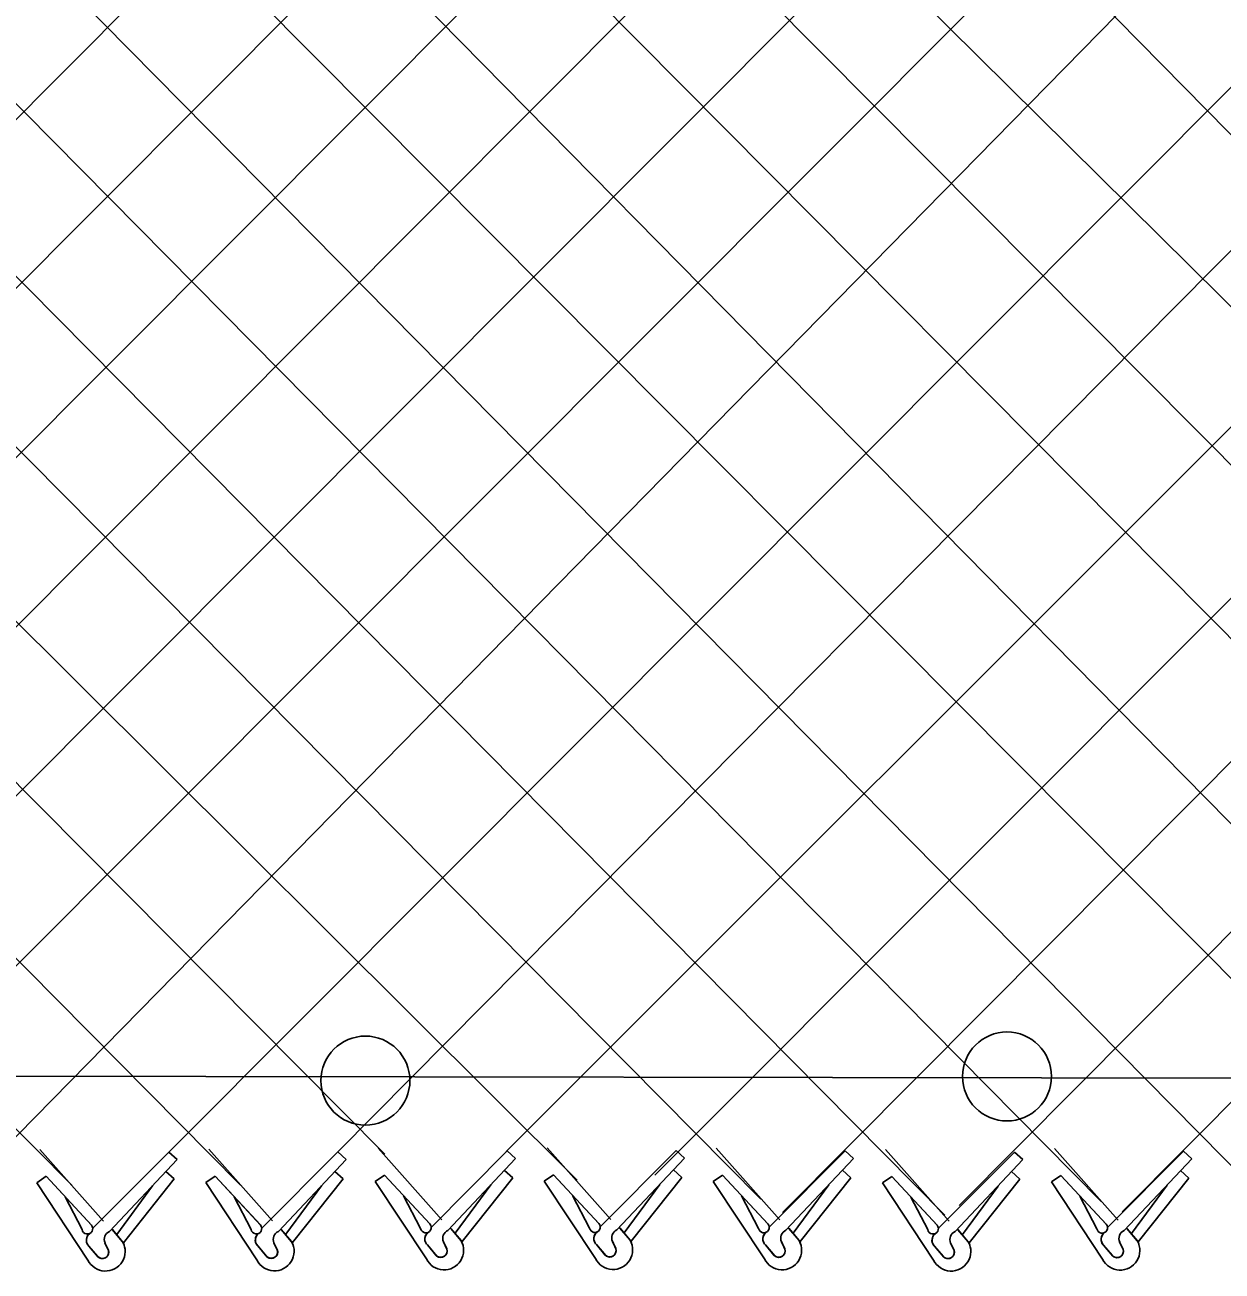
# Model space of a CAD drawing. Extents: x 0 to 2.85, y -0.1 to 1.83.
# Drawn here: x 0.9676 to 1.0246, y 0.8087 to 0.868 of the extents above; entities that cross this region are included whole.
import ezdxf

# ---------------------------------------------------------------- set-up
doc = ezdxf.new("R2010")
doc.units = 0
doc.layers.add('sb_Chainlink Fence', color=7, linetype='Continuous')
doc.layers.add('sb_Existing Structural Steel', color=7, linetype='Continuous')

msp = doc.modelspace()

# ---------------------------------------------------------------- linework, layer by layer
at = {"layer": 'sb_Chainlink Fence'}
for p, q in [((0.8815435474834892, 0.9248578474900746), (0.9938815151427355, 0.8129923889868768)), ((0.9539706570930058, 0.9249798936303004), (1.06732227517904, 0.8127514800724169)), ((0.9651592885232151, 0.9236421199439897), (1.075963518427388, 0.8110782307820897)), ((0.966365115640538, 0.8142821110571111), (1.0725047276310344, 0.9224273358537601)), ((0.9265757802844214, 0.9216382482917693), (1.0350391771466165, 0.8125684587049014)), ((0.9347559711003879, 0.921652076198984), (1.042953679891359, 0.8117716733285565)), ((0.9428094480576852, 0.9216734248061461), (1.0514938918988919, 0.8121426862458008)), ((0.9508635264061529, 0.9217317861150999), (1.0580146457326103, 0.8138856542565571)), ((1.0036775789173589, 0.8114386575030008), (1.1136099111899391, 0.9220441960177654)), ((1.0120920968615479, 0.8117716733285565), (1.1216641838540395, 0.9220608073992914)), ((1.0198572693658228, 0.8114728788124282), (1.1297265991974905, 0.9221203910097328)), ((0.8621087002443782, 0.9213968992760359), (0.9697955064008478, 0.8127450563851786)), ((0.870165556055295, 0.9213939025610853), (0.9778483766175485, 0.8127507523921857)), ((0.8782183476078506, 0.9214299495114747), (0.9847225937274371, 0.8142274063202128)), ((0.8943500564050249, 0.9214454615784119), (1.0026422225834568, 0.8120760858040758)), ((0.9024041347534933, 0.9215038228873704), (1.0114029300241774, 0.8113191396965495)), ((0.9104661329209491, 0.9216051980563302), (1.018861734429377, 0.811970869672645)), ((0.9185229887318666, 0.9216022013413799), (1.0267264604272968, 0.811970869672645)), ((0.9824747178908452, 0.8143325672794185), (1.0887399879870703, 0.921578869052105)), ((0.921785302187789, 0.8180240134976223), (1.0242909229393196, 0.9208821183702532)), ((0.9261129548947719, 0.8143268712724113), (1.03234519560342, 0.9208987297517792)), ((0.934165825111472, 0.8143325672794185), (1.0404076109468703, 0.9209583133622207)), ((0.9421949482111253, 0.8143379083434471), (1.0484643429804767, 0.9209135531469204)), ((0.9502484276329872, 0.8143583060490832), (1.0565172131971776, 0.9209078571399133)), ((0.9583027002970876, 0.8143416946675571), (1.0645953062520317, 0.9208601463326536)), ((0.9744218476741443, 0.8143268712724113), (1.080703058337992, 0.9208563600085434)), ((0.9904966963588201, 0.8143469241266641), (1.0943020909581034, 0.918097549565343)), ((0.9975849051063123, 0.8132314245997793), (1.0989868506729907, 0.9147212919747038)), ((0.9682778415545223, 0.8144538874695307), (0.9713131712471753, 0.8110362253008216)), ((0.9707944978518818, 0.8106841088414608), (0.9744218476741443, 0.8143268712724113)), ((0.9748176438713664, 0.8139682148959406), (0.9744218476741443, 0.8143268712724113)), ((0.9763307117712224, 0.8144595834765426), (0.9793660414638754, 0.8110419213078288)), ((0.9788473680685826, 0.8106898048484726), (0.9824747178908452, 0.8143325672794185)), ((0.9828705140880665, 0.8139739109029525), (0.9824747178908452, 0.8143325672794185)), ((0.984408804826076, 0.8145072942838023), (0.9874441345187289, 0.8110896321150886)), ((0.9869254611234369, 0.8107375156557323), (0.9905528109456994, 0.8143802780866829)), ((0.9909486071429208, 0.8140216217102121), (0.9905528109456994, 0.8143802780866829)), ((0.992462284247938, 0.8145276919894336), (0.9954976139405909, 0.8111100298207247)), ((0.9949789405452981, 0.8107579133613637), (0.9986062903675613, 0.8144006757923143)), ((0.999002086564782, 0.8140420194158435), (0.9986062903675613, 0.8144006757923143)), ((1.000516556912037, 0.8145110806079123), (1.0035518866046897, 0.8110934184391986)), ((1.003033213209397, 0.8107413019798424), (1.0066605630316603, 0.8143840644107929)), ((1.0070563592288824, 0.8140254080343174), (1.0066605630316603, 0.8143840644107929)), ((1.0085789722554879, 0.8144514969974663), (1.01161430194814, 0.8110338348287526)), ((1.011095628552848, 0.8106817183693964), (1.0147229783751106, 0.8143244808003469)), ((1.0151187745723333, 0.8139658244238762), (1.0147229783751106, 0.8143244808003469)), ((1.016635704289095, 0.8144962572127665), (1.0196710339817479, 0.8110785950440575)), ((1.0191523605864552, 0.8107264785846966), (1.0227797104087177, 0.8143692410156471)), ((1.0231755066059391, 0.8140105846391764), (1.0227797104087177, 0.8143692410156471)), ((0.9715922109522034, 0.8105416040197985), (0.9748176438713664, 0.8139682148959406)), ((0.9796450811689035, 0.8105473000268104), (0.9828705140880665, 0.8139739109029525)), ((0.987723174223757, 0.81059501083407), (0.9909486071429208, 0.8140216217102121)), ((0.995776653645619, 0.8106154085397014), (0.999002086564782, 0.8140420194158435)), ((1.0038309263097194, 0.8105987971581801), (1.0070563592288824, 0.8140254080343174)), ((1.0118933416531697, 0.8105392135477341), (1.0151187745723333, 0.8139658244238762)), ((1.0199500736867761, 0.8105839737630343), (1.0231755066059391, 0.8140105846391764)), ((0.9681337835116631, 0.8128663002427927), (0.9685797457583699, 0.8131709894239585)), ((0.9685797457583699, 0.8131709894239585), (0.9707357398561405, 0.8108473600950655)), ((0.9685797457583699, 0.8131709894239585), (0.9707495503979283, 0.8108336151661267)), ((0.9746833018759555, 0.8130422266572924), (0.9722704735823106, 0.8100075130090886)), ((0.9746833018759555, 0.8130422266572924), (0.9742875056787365, 0.8134008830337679)), ((0.9761866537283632, 0.8128719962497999), (0.97663261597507, 0.8131766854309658)), ((0.97663261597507, 0.8131766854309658), (0.9787886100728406, 0.8108530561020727)), ((0.97663261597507, 0.8131766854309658), (0.9788024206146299, 0.8108393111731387)), ((0.9827361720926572, 0.8130479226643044), (0.9803233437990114, 0.8100132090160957)), ((0.9827361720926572, 0.8130479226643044), (0.9823403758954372, 0.8134065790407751)), ((0.9842647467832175, 0.8129197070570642), (0.9847107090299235, 0.8132243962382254)), ((0.9847107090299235, 0.8132243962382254), (0.9868667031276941, 0.8109007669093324)), ((0.9847107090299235, 0.8132243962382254), (0.9868805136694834, 0.8108870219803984)), ((0.9908142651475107, 0.813095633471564), (0.9884014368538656, 0.8100609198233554)), ((0.9908142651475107, 0.813095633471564), (0.9904184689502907, 0.8134542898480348)), ((0.9923182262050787, 0.8129401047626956), (0.9927641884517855, 0.8132447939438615)), ((0.9927641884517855, 0.8132447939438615), (0.994920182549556, 0.8109211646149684)), ((0.9927641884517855, 0.8132447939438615), (0.9949339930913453, 0.8109074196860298)), ((0.9988677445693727, 0.8131160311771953), (0.9964549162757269, 0.8100813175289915)), ((0.9988677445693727, 0.8131160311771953), (0.9984719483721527, 0.8134746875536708)), ((1.0003724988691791, 0.8129234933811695), (1.000818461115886, 0.8132281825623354)), ((1.000818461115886, 0.8132281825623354), (1.002974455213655, 0.8109045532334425)), ((1.000818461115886, 0.8132281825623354), (1.0029882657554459, 0.8108908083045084)), ((1.006922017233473, 0.813099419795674), (1.0045091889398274, 0.8100647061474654)), ((1.006922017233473, 0.813099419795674), (1.0065262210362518, 0.8134580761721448)), ((1.00843491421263, 0.8128639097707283), (1.0088808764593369, 0.8131685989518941)), ((1.0088808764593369, 0.8131685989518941), (1.011036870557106, 0.8108449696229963)), ((1.0088808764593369, 0.8131685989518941), (1.0110506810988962, 0.8108312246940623)), ((1.0149844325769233, 0.813039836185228), (1.0125716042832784, 0.8100051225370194)), ((1.0149844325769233, 0.813039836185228), (1.014588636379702, 0.8133984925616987)), ((1.016491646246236, 0.8129086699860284), (1.0169376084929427, 0.8132133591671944)), ((1.0169376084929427, 0.8132133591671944), (1.0190936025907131, 0.8108897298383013)), ((1.0169376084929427, 0.8132133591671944), (1.0191074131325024, 0.8108759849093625)), ((1.0230411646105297, 0.8130845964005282), (1.020628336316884, 0.8100498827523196)), ((1.0230411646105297, 0.8130845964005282), (1.022645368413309, 0.813443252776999)), ((0.9705702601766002, 0.8091773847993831), (0.9681337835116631, 0.8128663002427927)), ((0.9736442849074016, 0.8127101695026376), (0.9719472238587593, 0.8104002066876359)), ((0.9786231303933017, 0.8091830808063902), (0.9761866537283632, 0.8128719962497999)), ((0.9816971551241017, 0.8127158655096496), (0.9800000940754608, 0.8104059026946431)), ((0.9867012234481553, 0.80923079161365), (0.9842647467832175, 0.8129197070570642)), ((0.9897752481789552, 0.8127635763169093), (0.9880781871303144, 0.8104536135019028)), ((0.9947547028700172, 0.8092511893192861), (0.9923182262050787, 0.8129401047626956)), ((0.9978287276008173, 0.8127839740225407), (0.9961316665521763, 0.8104740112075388)), ((1.0028089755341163, 0.80923457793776), (1.0003724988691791, 0.8129234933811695)), ((1.0058830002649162, 0.8127673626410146), (1.0041859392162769, 0.8104573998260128)), ((1.0108713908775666, 0.809174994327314), (1.00843491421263, 0.8128639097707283)), ((1.0139454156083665, 0.8127077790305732), (1.0122483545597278, 0.8103978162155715)), ((1.0189281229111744, 0.809219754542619), (1.016491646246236, 0.8129086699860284)), ((1.0220021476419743, 0.8127525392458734), (1.0203050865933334, 0.8104425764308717)), ((0.9702928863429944, 0.8106328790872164), (0.9694812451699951, 0.8121844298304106)), ((0.9783457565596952, 0.8106385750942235), (0.9775341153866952, 0.8121901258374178)), ((0.9864238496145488, 0.8106862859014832), (0.9856122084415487, 0.8122378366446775)), ((0.9944773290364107, 0.8107066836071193), (0.9936656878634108, 0.8122582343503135)), ((1.0025316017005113, 0.8106900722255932), (1.0017199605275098, 0.8122416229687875)), ((1.0105940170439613, 0.8106304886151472), (1.0097823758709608, 0.8121820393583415)), ((1.0186507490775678, 0.810675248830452), (1.0178391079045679, 0.8122267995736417)), ((0.9717273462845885, 0.8106371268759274), (0.9722225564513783, 0.810050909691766)), ((0.9717339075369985, 0.810628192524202), (0.9722250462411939, 0.8100488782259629)), ((0.9797802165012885, 0.8106428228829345), (0.9802754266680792, 0.8100566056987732)), ((0.9797867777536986, 0.8106338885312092), (0.980277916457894, 0.8100545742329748)), ((0.9878583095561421, 0.8106905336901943), (0.9883535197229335, 0.8101043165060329)), ((0.9878648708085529, 0.810681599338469), (0.9883560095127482, 0.8101022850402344)), ((0.9959117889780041, 0.8107109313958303), (0.9964069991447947, 0.810124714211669)), ((0.9959183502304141, 0.810701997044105), (0.9964094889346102, 0.8101226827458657)), ((1.0039660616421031, 0.8106943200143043), (1.0044612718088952, 0.8101081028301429)), ((1.0039726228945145, 0.810685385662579), (1.004463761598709, 0.8101060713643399)), ((1.012028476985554, 0.8106347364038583), (1.0125236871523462, 0.8100485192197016)), ((1.0120350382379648, 0.8106258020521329), (1.0125261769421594, 0.8100464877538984)), ((1.0200852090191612, 0.8106794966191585), (1.0205804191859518, 0.8100932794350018)), ((1.0200917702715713, 0.8106705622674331), (1.0205829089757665, 0.8100912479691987)), ((0.9715439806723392, 0.8096479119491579), (0.971380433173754, 0.8100022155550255)), ((0.9713810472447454, 0.8099896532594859), (0.97154364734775, 0.809655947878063)), ((0.9722225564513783, 0.810050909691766), (0.9722589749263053, 0.8099828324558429)), ((0.9722589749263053, 0.8099828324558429), (0.9722900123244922, 0.8099099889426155)), ((0.9795968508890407, 0.809653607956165), (0.9794333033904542, 0.8100079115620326)), ((0.9794339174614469, 0.8099953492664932), (0.9795965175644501, 0.8096616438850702)), ((0.9802754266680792, 0.8100566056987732), (0.9803118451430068, 0.80998852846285)), ((0.9803118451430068, 0.80998852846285), (0.9803428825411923, 0.8099156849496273)), ((0.9876749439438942, 0.8097013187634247), (0.9875113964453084, 0.8100556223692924)), ((0.9875120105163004, 0.8100430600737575), (0.9876746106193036, 0.80970935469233)), ((0.9883535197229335, 0.8101043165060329), (0.9883899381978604, 0.8100362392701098)), ((0.9883899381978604, 0.8100362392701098), (0.9884209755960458, 0.809963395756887)), ((0.9957284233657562, 0.8097217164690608), (0.9955648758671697, 0.8100760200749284)), ((0.9955654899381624, 0.8100634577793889), (0.9957280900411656, 0.809729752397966)), ((0.9964069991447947, 0.810124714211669), (0.9964434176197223, 0.8100566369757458)), ((0.9964434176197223, 0.8100566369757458), (0.9964744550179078, 0.8099837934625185)), ((1.0037826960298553, 0.80970510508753), (1.00361914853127, 0.8100594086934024)), ((1.003619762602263, 0.8100468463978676), (1.0037823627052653, 0.80971314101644)), ((1.0044612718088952, 0.8101081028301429), (1.004497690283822, 0.8100400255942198)), ((1.004497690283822, 0.8100400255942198), (1.0045287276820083, 0.809967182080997)), ((1.0118451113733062, 0.8096455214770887), (1.0116815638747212, 0.8099998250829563)), ((1.011682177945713, 0.8099872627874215), (1.0118447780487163, 0.8096535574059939)), ((1.0125236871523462, 0.8100485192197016), (1.012560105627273, 0.8099804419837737)), ((1.012560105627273, 0.8099804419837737), (1.0125911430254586, 0.809907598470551)), ((1.0199018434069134, 0.8096902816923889), (1.0197382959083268, 0.8100445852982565)), ((1.0197389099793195, 0.8100320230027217), (1.0199015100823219, 0.8096983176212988)), ((1.0205804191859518, 0.8100932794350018), (1.0206168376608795, 0.8100252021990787)), ((1.0206168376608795, 0.8100252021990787), (1.0206478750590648, 0.8099523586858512)), ((0.9710218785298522, 0.8093623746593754), (0.9706178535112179, 0.80984614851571)), ((0.9706178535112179, 0.80984614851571), (0.9710629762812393, 0.8093190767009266)), ((0.9790747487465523, 0.8093680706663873), (0.9786707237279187, 0.8098518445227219)), ((0.9786707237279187, 0.8098518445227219), (0.9791158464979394, 0.8093247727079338)), ((0.9871528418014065, 0.8094157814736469), (0.9867488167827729, 0.8098995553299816)), ((0.9867488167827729, 0.8098995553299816), (0.9871939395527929, 0.8093724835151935)), ((0.9952063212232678, 0.8094361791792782), (0.9948022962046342, 0.809919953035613)), ((0.9948022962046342, 0.809919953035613), (0.995247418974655, 0.8093928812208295)), ((1.0032605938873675, 0.8094195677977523), (1.0028565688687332, 0.8099033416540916)), ((1.0028565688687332, 0.8099033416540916), (1.0033016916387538, 0.8093762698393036)), ((1.0113230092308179, 0.8093599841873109), (1.0109189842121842, 0.8098437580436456)), ((1.0109189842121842, 0.8098437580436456), (1.0113641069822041, 0.8093166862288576)), ((1.0193797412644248, 0.8094047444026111), (1.0189757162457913, 0.8098885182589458)), ((1.0189757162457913, 0.8098885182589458), (1.019420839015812, 0.8093614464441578))]:
    msp.add_line(p, q, dxfattribs=at)
for centre, radius, start, end in [((0.9705448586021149, 0.8106769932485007), 0.00025580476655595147, 189.9304409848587, 40.97853800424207), ((0.9785977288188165, 0.8106826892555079), 0.00025580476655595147, 189.9304409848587, 40.97853800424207), ((0.98667582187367, 0.8107304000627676), 0.00025580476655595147, 189.9304409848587, 40.97853800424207), ((0.9878991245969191, 0.8102149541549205), 0.00041880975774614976, 114.84216649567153, 203.51671506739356), ((0.9947293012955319, 0.8107507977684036), 0.00025580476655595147, 189.9304409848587, 40.97853800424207), ((0.9959526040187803, 0.8102353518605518), 0.00041880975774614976, 114.84216649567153, 203.51671506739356), ((1.002783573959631, 0.8107341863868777), 0.00025580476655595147, 189.9304409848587, 40.97853800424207), ((1.00400687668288, 0.810218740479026), 0.00041880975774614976, 114.84216649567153, 203.51671506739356), ((1.010845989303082, 0.8106746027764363), 0.00025580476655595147, 189.9304409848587, 40.97853800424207), ((1.018902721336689, 0.8107193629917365), 0.00025580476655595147, 189.9304409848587, 40.97853800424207), ((1.0201260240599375, 0.8102039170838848), 0.00041880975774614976, 114.84216649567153, 203.51671506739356), ((0.970877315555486, 0.8101294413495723), 0.0003843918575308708, 126.9947472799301, 219.79833989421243), ((0.9708878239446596, 0.8101289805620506), 0.0003909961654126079, 127.7656421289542, 226.33281459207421), ((0.9714087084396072, 0.8095921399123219), 0.0009354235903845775, 206.32021657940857, 29.22686940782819), ((0.9717681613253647, 0.810161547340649), 0.00041880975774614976, 114.84216649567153, 203.51671506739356), ((0.9789301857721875, 0.8101351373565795), 0.0003843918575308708, 126.9947472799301, 219.79833989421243), ((0.9789406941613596, 0.8101346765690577), 0.0003909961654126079, 127.7656421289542, 226.33281459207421), ((0.9794615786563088, 0.8095978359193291), 0.0009354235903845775, 206.32021657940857, 29.22686940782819), ((0.9798210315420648, 0.8101672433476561), 0.00041880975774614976, 114.84216649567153, 203.51671506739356), ((0.987008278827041, 0.8101828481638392), 0.0003843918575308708, 126.9947472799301, 219.79833989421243), ((0.9870187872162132, 0.8101823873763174), 0.0003909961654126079, 127.7656421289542, 226.33281459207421), ((0.9875396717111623, 0.8096455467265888), 0.0009354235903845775, 206.32021657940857, 29.22686940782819), ((0.995061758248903, 0.8102032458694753), 0.0003843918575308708, 126.9947472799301, 219.79833989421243), ((0.9950722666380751, 0.8102027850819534), 0.0003909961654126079, 127.7656421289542, 226.33281459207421), ((0.9955931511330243, 0.8096659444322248), 0.0009354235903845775, 206.32021657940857, 29.22686940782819), ((1.003116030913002, 0.8101866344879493), 0.0003843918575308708, 126.9947472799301, 219.79833989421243), ((1.0031265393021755, 0.8101861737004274), 0.0003909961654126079, 127.7656421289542, 226.33281459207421), ((1.0036474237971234, 0.8096493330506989), 0.0009354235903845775, 206.32021657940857, 29.22686940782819), ((1.011178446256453, 0.8101270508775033), 0.0003843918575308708, 126.9947472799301, 219.79833989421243), ((1.0111889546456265, 0.8101265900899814), 0.0003909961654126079, 127.7656421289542, 226.33281459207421), ((1.0117098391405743, 0.8095897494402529), 0.0009354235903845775, 206.32021657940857, 29.22686940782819), ((1.0120692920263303, 0.8101591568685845), 0.00041880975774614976, 114.84216649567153, 203.51671506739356), ((1.01923517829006, 0.8101718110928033), 0.0003843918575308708, 126.9947472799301, 219.79833989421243), ((1.0192456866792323, 0.8101713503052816), 0.0003909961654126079, 127.7656421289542, 226.33281459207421), ((1.0197665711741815, 0.8096345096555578), 0.0009354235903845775, 206.32021657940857, 29.22686940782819), ((0.9712546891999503, 0.8095567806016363), 0.00030330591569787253, 219.86319118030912, 17.48524419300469), ((0.9712557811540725, 0.8095553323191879), 0.00030494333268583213, 230.78260140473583, 19.265642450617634), ((0.9793075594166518, 0.8095624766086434), 0.00030330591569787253, 219.86319118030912, 17.48524419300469), ((0.9793086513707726, 0.8095610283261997), 0.00030494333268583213, 230.78260140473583, 19.265642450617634), ((0.9873856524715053, 0.8096101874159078), 0.00030330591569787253, 219.86319118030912, 17.48524419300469), ((0.9873867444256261, 0.8096087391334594), 0.00030494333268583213, 230.78260140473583, 19.265642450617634), ((0.9954391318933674, 0.8096305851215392), 0.00030330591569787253, 219.86319118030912, 17.48524419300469), ((0.9954402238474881, 0.8096291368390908), 0.00030494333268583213, 230.78260140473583, 19.265642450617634), ((1.003493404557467, 0.8096139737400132), 0.00030330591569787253, 219.86319118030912, 17.48524419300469), ((1.003494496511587, 0.8096125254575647), 0.00030494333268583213, 230.78260140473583, 19.265642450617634), ((1.011555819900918, 0.8095543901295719), 0.00030330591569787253, 219.86319118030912, 17.48524419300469), ((1.011556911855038, 0.8095529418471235), 0.00030494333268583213, 230.78260140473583, 19.265642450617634), ((1.0196125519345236, 0.8095991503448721), 0.00030330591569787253, 219.86319118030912, 17.48524419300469), ((1.0196136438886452, 0.8095977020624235), 0.00030494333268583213, 230.78260140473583, 19.265642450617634)]:
    msp.add_arc(centre, radius, start, end, dxfattribs=at)
at = {"layer": 'sb_Existing Structural Steel'}
msp.add_line((0.3279582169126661, 0.8189246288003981), (1.0977552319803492, 0.8177376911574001), dxfattribs=at)
for centre in [(0.9837940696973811, 0.8177311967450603), (1.0143701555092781, 0.8179271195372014)]:
    msp.add_circle(centre, 0.0021204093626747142, dxfattribs=at)

doc.saveas('drawing.dxf')
